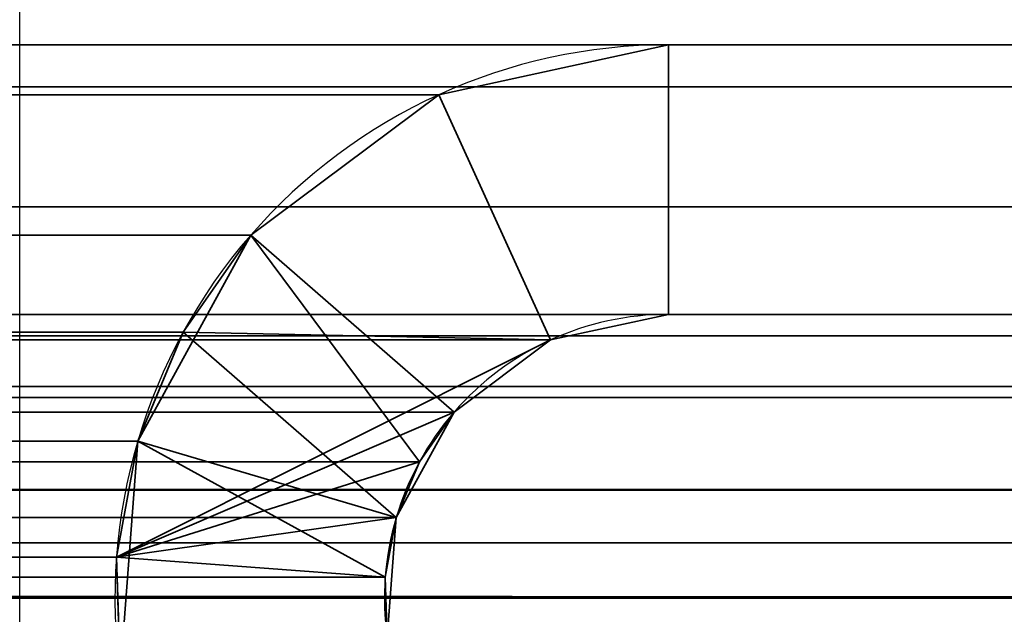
# Model space of a CAD drawing. Header units: millimetres. Extents: x -508 to 6708, y -115 to 193.
# Tile 617 of 656: x 1849.5 to 1854.98, y 13.33 to 16.64. Entities that reach past the tile are written whole.
import ezdxf

# ---------------------------------------------------------------- set-up
doc = ezdxf.new("R2010")
doc.units = ezdxf.units.MM
doc.layers.add('151', color=7, linetype='Continuous', true_color=0xffffff)

# ---------------------------------------------------------------- blocks, each defined once
blk = doc.blocks.new('UG_SURFACE_002')
at = {"layer": '151', "color": 252, "linetype": 'Continuous', "lineweight": 35}
for points in [[(2057.4999, -10, 2215.25), (2057.4999, 174.4, 2215.25), (942.5, 174.4, 2215.25), (942.5, -10, 2215.25)], [(1092.5, -10, 2065.2499), (1092.5, 174.4, 2065.2499), (1907.5, 174.4, 2065.2499), (1907.5, -10, 2065.2499)]]:
    blk.add_3dface(points, dxfattribs=at)
blk = doc.blocks.new('UG_SURFACE_148')
at = {"layer": '151', "color": 252, "linetype": 'Continuous', "lineweight": 35}
for points in [[(1861.42, 16.5, 2018.6701), (1138.58, 16.5, 2018.6701), (1137.4013, 16.2655, 2019.8486), (1862.5987, 16.2655, 2019.8486)], [(1138.58, 16.5, 2018.6701), (1861.42, 16.5, 2018.6701), (1853.11, 16.5, 2010.36), (1146.89, 16.5, 2010.36)], [(1851.8327, 16.2227, 2009.0828), (1148.1673, 16.2227, 2009.0828), (1146.89, 16.5, 2010.36), (1853.11, 16.5, 2010.36)], [(1853.11, 15, 2010.36), (1852.4548, 14.8577, 2009.7048), (1851.8327, 16.2227, 2009.0828), (1853.11, 16.5, 2010.36)], [(1861.42, 15, 2018.6701), (1853.11, 15, 2010.36), (1853.11, 16.5, 2010.36), (1861.42, 16.5, 2018.6701)], [(1862.5987, 16.2655, 2019.8486), (1137.4013, 16.2655, 2019.8486), (1136.4021, 15.5979, 2020.8478), (1863.5979, 15.5979, 2020.8478)], [(1850.7855, 15.4407, 2008.0354), (1149.2145, 15.4407, 2008.0354), (1148.1673, 16.2227, 2009.0828), (1851.8327, 16.2227, 2009.0828)], [(1850.4096, 14.9014, 2007.6597), (1850.7855, 15.4407, 2008.0354), (1851.8327, 16.2227, 2009.0828), (1852.4548, 14.8577, 2009.7048)], [(1863.5979, 15.5979, 2020.8478), (1136.4021, 15.5979, 2020.8478), (1135.7344, 14.5987, 2021.5156), (1864.2656, 14.5987, 2021.5156)], [(1149.5904, 14.9014, 2007.6597), (1149.2145, 15.4407, 2008.0354), (1850.7855, 15.4407, 2008.0354)], [(1149.5904, 14.9014, 2007.6597), (1850.7855, 15.4407, 2008.0354), (1850.4096, 14.9014, 2007.6597)], [(1862.0247, 14.8797, 2019.2747), (1137.9753, 14.8797, 2019.2747), (1138.58, 15, 2018.6701), (1861.42, 15, 2018.6701)], [(1138.58, 15, 2018.6701), (1146.89, 15, 2010.36), (1853.11, 15, 2010.36), (1861.42, 15, 2018.6701)], [(1853.11, 15, 2010.36), (1146.89, 15, 2010.36), (1147.5452, 14.8577, 2009.7048), (1852.4548, 14.8577, 2009.7048)], [(1862.5373, 14.5372, 2019.7873), (1137.4627, 14.5372, 2019.7873), (1137.9753, 14.8797, 2019.2747), (1862.0247, 14.8797, 2019.2747)], [(1852.4548, 14.8577, 2009.7048), (1147.5452, 14.8577, 2009.7048), (1148.0825, 14.4566, 2009.1674), (1851.9175, 14.4566, 2009.1674)], [(1850.4096, 14.9014, 2007.6597), (1149.8432, 14.2948, 2007.4067), (1149.5904, 14.9014, 2007.6597)], [(1850.4096, 14.9014, 2007.6597), (1850.1568, 14.2948, 2007.4067), (1149.8432, 14.2948, 2007.4067)], [(1852.4548, 14.8577, 2009.7048), (1850.0384, 13.6483, 2007.2885), (1850.1568, 14.2948, 2007.4067), (1850.4096, 14.9014, 2007.6597)], [(1850.0384, 13.6483, 2007.2885), (1852.4548, 14.8577, 2009.7048), (1851.9175, 14.4566, 2009.1674)], [(1864.4408, 14.0209, 2021.6908), (1864.2656, 14.5987, 2021.5156), (1135.7344, 14.5987, 2021.5156), (1135.5592, 14.0209, 2021.6908)], [(1862.8798, 14.0246, 2020.1297), (1137.1202, 14.0246, 2020.1297), (1137.4627, 14.5372, 2019.7873), (1862.5373, 14.5372, 2019.7873)], [(1851.7247, 14.18, 2008.9748), (1148.0825, 14.4566, 2009.1674), (1148.2753, 14.18, 2008.9748)], [(1851.7247, 14.18, 2008.9748), (1851.9175, 14.4566, 2009.1674), (1148.0825, 14.4566, 2009.1674)], [(1850.0384, 13.6483, 2007.2885), (1851.9175, 14.4566, 2009.1674), (1851.7247, 14.18, 2008.9748)], [(1149.9616, 13.6483, 2007.2885), (1149.8432, 14.2948, 2007.4067), (1850.1568, 14.2948, 2007.4067)], [(1149.9616, 13.6483, 2007.2885), (1850.1568, 14.2948, 2007.4067), (1850.0384, 13.6483, 2007.2885)], [(1148.2753, 14.18, 2008.9748), (1851.595, 13.8687, 2008.8451), (1851.7247, 14.18, 2008.9748)], [(1148.2753, 14.18, 2008.9748), (1148.405, 13.8687, 2008.8451), (1851.595, 13.8687, 2008.8451)], [(1851.7247, 14.18, 2008.9748), (1851.595, 13.8687, 2008.8451), (1850.0384, 13.6483, 2007.2885)], [(1135.5592, 14.0209, 2021.6908), (1135.5, 13.42, 2021.75), (1864.5, 13.42, 2021.75)], [(1135.5592, 14.0209, 2021.6908), (1864.5, 13.42, 2021.75), (1864.4408, 14.0209, 2021.6908)], [(1137.0304, 13.7282, 2020.2196), (1137.1202, 14.0246, 2020.1297), (1862.8798, 14.0246, 2020.1297), (1862.9696, 13.7282, 2020.2196)], [(1851.5342, 13.5371, 2008.7843), (1148.405, 13.8687, 2008.8451), (1148.4658, 13.5371, 2008.7843)], [(1851.5342, 13.5371, 2008.7843), (1851.595, 13.8687, 2008.8451), (1148.405, 13.8687, 2008.8451)], [(1851.595, 13.8687, 2008.8451), (1851.5342, 13.5371, 2008.7843), (1850.0384, 13.6483, 2007.2885)], [(1863, 13.42, 2020.2501), (1137, 13.42, 2020.2501), (1137.0304, 13.7282, 2020.2196)], [(1862.9696, 13.7282, 2020.2196), (1863, 13.42, 2020.2501), (1137.0304, 13.7282, 2020.2196)], [(1850.0384, 13.6483, 2007.2885), (1149.94, 12.9913, 2007.3099), (1149.9616, 13.6483, 2007.2885)], [(1850.0384, 13.6483, 2007.2885), (1850.06, 12.9913, 2007.3099), (1149.94, 12.9913, 2007.3099)], [(1850.06, 12.9913, 2007.3099), (1850.0384, 13.6483, 2007.2885), (1851.5342, 13.5371, 2008.7843), (1851.5453, 13.2001, 2008.7953)], [(1148.4658, 13.5371, 2008.7843), (1148.4547, 13.2001, 2008.7953), (1851.5453, 13.2001, 2008.7953)], [(1148.4658, 13.5371, 2008.7843), (1851.5453, 13.2001, 2008.7953), (1851.5342, 13.5371, 2008.7843)], [(1135.5, -21.92, 2021.75), (1864.5, -21.92, 2021.75), (1864.5, 13.42, 2021.75), (1135.5, 13.42, 2021.75)], [(1137, -21.92, 2020.2501), (1137, 13.42, 2020.2501), (1863, 13.42, 2020.2501), (1863, -21.92, 2020.2501)]]:
    blk.add_3dface(points, dxfattribs=at)
blk = doc.blocks.new('UG_SURFACE_149')
at = {"layer": '151', "color": 252, "linetype": 'Continuous', "lineweight": 35}
for points in [[(1853.11, 16.5, 2010.36), (1853.11, 16.5, -7.75), (1851.8327, 16.2227, -7.75), (1851.8327, 16.2227, 2009.0828)], [(1853.11, 15, -7.75), (1852.4548, 14.8577, -7.75), (1851.8327, 16.2227, -7.75), (1853.11, 16.5, -7.75)], [(1853.11, 16.5, 2010.36), (1851.8327, 16.2227, 2009.0828), (1852.4548, 14.8577, 2009.7048), (1853.11, 15, 2010.36)], [(1861.42, 16.5, 2018.6701), (1861.42, 16.5, -7.75), (1853.11, 16.5, -7.75), (1853.11, 16.5, 2010.36)], [(1861.42, 15, -7.75), (1853.11, 15, -7.75), (1853.11, 16.5, -7.75), (1861.42, 16.5, -7.75)], [(1861.42, 16.5, 2018.6701), (1853.11, 16.5, 2010.36), (1853.11, 15, 2010.36), (1861.42, 15, 2018.6701)], [(1851.8327, 16.2227, 2009.0828), (1851.8327, 16.2227, -7.75), (1850.7855, 15.4407, -7.75), (1850.7855, 15.4407, 2008.0354)], [(1850.7855, 15.4407, -7.75), (1851.8327, 16.2227, -7.75), (1852.4548, 14.8577, -7.75), (1851.9175, 14.4566, -7.75)], [(1851.9175, 14.4566, 2009.1674), (1852.4548, 14.8577, 2009.7048), (1851.8327, 16.2227, 2009.0828), (1850.7855, 15.4407, 2008.0354)], [(1850.7855, 15.4407, -7.75), (1850.1568, 14.2948, -7.75), (1850.1568, 14.2948, 2007.4067)], [(1850.1568, 14.2948, 2007.4067), (1850.4096, 14.9014, 2007.6597), (1850.7855, 15.4407, -7.75)], [(1851.9175, 14.4566, -7.75), (1851.595, 13.8687, -7.75), (1850.1568, 14.2948, -7.75), (1850.7855, 15.4407, -7.75)], [(1850.4096, 14.9014, 2007.6597), (1850.7855, 15.4407, 2008.0354), (1850.7855, 15.4407, -7.75)], [(1850.7855, 15.4407, 2008.0354), (1850.4096, 14.9014, 2007.6597), (1851.595, 13.8687, 2008.8451), (1851.7247, 14.18, 2008.9748)], [(1851.7247, 14.18, 2008.9748), (1851.9175, 14.4566, 2009.1674), (1850.7855, 15.4407, 2008.0354)], [(1852.4548, 14.8577, 2009.7048), (1852.4548, 14.8577, -7.75), (1853.11, 15, -7.75), (1853.11, 15, 2010.36)], [(1861.42, 15, 2018.6701), (1853.11, 15, 2010.36), (1853.11, 15, -7.75), (1861.42, 15, -7.75)], [(1851.5342, 13.5371, 2008.7843), (1851.595, 13.8687, 2008.8451), (1850.4096, 14.9014, 2007.6597), (1850.1568, 14.2948, 2007.4067)], [(1851.9175, 14.4566, 2009.1674), (1851.9175, 14.4566, -7.75), (1852.4548, 14.8577, -7.75), (1852.4548, 14.8577, 2009.7048)], [(1851.7247, 14.18, 2008.9748), (1851.595, 13.8687, -7.75), (1851.9175, 14.4566, -7.75)], [(1851.9175, 14.4566, -7.75), (1851.9175, 14.4566, 2009.1674), (1851.7247, 14.18, 2008.9748)], [(1850.0384, 13.6483, 2007.2885), (1850.1568, 14.2948, -7.75), (1850.06, 12.9913, -7.75)], [(1850.0384, 13.6483, 2007.2885), (1850.1568, 14.2948, 2007.4067), (1850.1568, 14.2948, -7.75)], [(1850.1568, 14.2948, 2007.4067), (1850.0384, 13.6483, 2007.2885), (1851.5342, 13.5371, 2008.7843)], [(1850.06, 12.9913, -7.75), (1850.1568, 14.2948, -7.75), (1851.595, 13.8687, -7.75), (1851.5453, 13.2001, -7.75)], [(1851.7247, 14.18, 2008.9748), (1851.595, 13.8687, 2008.8451), (1851.595, 13.8687, -7.75)], [(1851.595, 13.8687, -7.75), (1851.595, 13.8687, 2008.8451), (1851.5342, 13.5371, 2008.7843)], [(1851.5342, 13.5371, 2008.7843), (1851.5453, 13.2001, -7.75), (1851.595, 13.8687, -7.75)], [(1850.06, 12.9913, -7.75), (1850.06, 12.9913, 2007.3099), (1850.0384, 13.6483, 2007.2885)], [(1851.5453, 13.2001, 2008.7953), (1851.5342, 13.5371, 2008.7843), (1850.0384, 13.6483, 2007.2885), (1850.06, 12.9913, 2007.3099)], [(1851.5342, 13.5371, 2008.7843), (1851.5453, 13.2001, 2008.7953), (1851.5453, 13.2001, -7.75)]]:
    blk.add_3dface(points, dxfattribs=at)

msp = doc.modelspace()

# ---------------------------------------------------------------- linework, layer by layer
at = {"layer": '151', "color": 253, "linetype": 'Continuous', "lineweight": -3}
for p, q in [((1849.5, 6.25, 2006.75), (1849.5, 46.92, 2006.75)), ((1849.5, 6.25, 2006.75), (1849.5, 46.92, 2006.75)), ((1849.5, 6.25, -7.75), (1849.5, 46.92, -7.75)), ((1861.42, 16.5, 2018.67), (1138.58, 16.5, 2018.67)), ((1853.11, 16.5, 2010.36), (1146.89, 16.5, 2010.36)), ((1861.42, 16.5, -7.75), (1853.11, 16.5, -7.75)), ((1861.42, 16.5, 2018.67), (1853.11, 16.5, 2010.36)), ((1853.11, 16.5, -7.75), (1853.11, 16.5, 2010.36)), ((1861.42, 16.5, 2018.67), (1853.11, 16.5, 2010.36)), ((1861.42, 15, 2018.67), (1138.58, 15, 2018.67)), ((1853.11, 15, 2010.36), (1146.89, 15, 2010.36)), ((1853.11, 15, -7.75), (1853.11, 15, 2010.36)), ((1861.42, 15, 2018.67), (1853.11, 15, 2010.36)), ((1861.42, 15, 2018.67), (1853.11, 15, 2010.36)), ((1861.42, 15, -7.75), (1853.11, 15, -7.75)), ((1864.5, 13.42, 2021.75), (1135.5, 13.42, 2021.75)), ((1863, 13.42, 2020.25), (1137, 13.42, 2020.25))]:
    msp.add_line(p, q, dxfattribs=at)
for radius in [3.08, 1.58]:
    msp.add_arc((1853.11, 13.42, -7.75), radius, 90, 188, dxfattribs=at)
at = {"layer": '151', "color": 253, "linetype": 'Continuous', "lineweight": -3, "extrusion": (-0.707107, -6.12323e-17, 0.707107)}
for major_axis, start_param, end_param in [((-3.08, 0, -3.08), 4.712389, 6.422812), ((3.08, 0, 3.08), 1.570796, 3.281219), ((-1.58, 0, -1.58), 4.712389, 6.422812), ((1.58, 0, 1.58), 1.570796, 3.281219)]:
    msp.add_ellipse((1853.11, 13.42, 2010.36), major_axis=major_axis, ratio=0.707107, start_param=start_param, end_param=end_param, dxfattribs=at)
at = {"layer": '151', "color": 253, "linetype": 'Continuous', "lineweight": -3}
for points in [[(1853.663, 12.2666, 2010.913), (1856.1674, 13.6068, 2013.4174), (1859.1854, 13.5654, 2016.4354), (1861.652, 12.1555, 2018.902)], [(1861.652, 12.1555, -7.75), (1859.1854, 13.5654, -7.75), (1856.1674, 13.6068, -7.75), (1853.663, 12.2666, -7.75)]]:
    msp.add_open_spline(points, degree=3, dxfattribs=at)

# ---------------------------------------------------------------- block references
for name in ['UG_SURFACE_002', 'UG_SURFACE_148', 'UG_SURFACE_149']:
    msp.add_blockref(name, (0, 0), dxfattribs=at)

doc.saveas('drawing.dxf')
